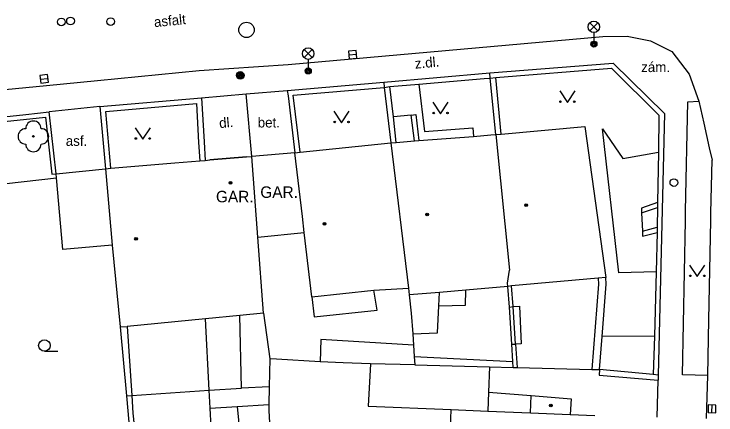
# Model space of a CAD drawing. Extents: x -596024 to -594475, y -1163820 to -1161957.
# Drawn here: x -595850.07 to -595804.33, y -1163013.09 to -1162986.96 of the extents above; entities that cross this region are included whole.
import ezdxf

# ---------------------------------------------------------------- set-up
doc = ezdxf.new("R2010")
doc.units = 0
for name, color, linetype in [('Level 10', 7, 'Continuous'), ('Level 11', 7, 'Continuous'), ('Level 22', 7, 'Continuous'), ('Level 25', 7, 'Continuous'), ('Level 27', 7, 'Continuous'), ('Level 28', 7, 'Continuous'), ('Level 33', 7, 'Continuous'), ('Level 36', 7, 'Continuous'), ('Level 39', 7, 'Continuous'), ('Level 40', 7, 'Continuous'), ('Level 41', 7, 'Continuous'), ('Level 5', 7, 'Continuous'), ('Level 6', 7, 'Continuous'), ('Level 7', 7, 'Continuous'), ('Level 8', 7, 'Continuous')]:
    doc.layers.add(name, color=color, linetype=linetype)

msp = doc.modelspace()

# ---------------------------------------------------------------- linework, layer by layer
at = {"layer": 'Level 10'}
for points in [[(-595901.01, -1162996.63), (-595887.16, -1162995.24), (-595874.21, -1162994.06), (-595871.41, -1162993.81), (-595865.06, -1162993.24), (-595859.87, -1162992.77), (-595849.31, -1162991.74), (-595847.96, -1162991.61), (-595844.62, -1162991.28), (-595838.01, -1162990.64), (-595832.2, -1162990.25), (-595811.7, -1162988.42)], [(-595811.7, -1162988.42), (-595810.11, -1162988.39), (-595808.6, -1162988.71), (-595807.21, -1162989.39), (-595806.08, -1162990.88), (-595805.44, -1162992.64)], [(-595805.44, -1162992.64), (-595805.12, -1162994.07), (-595804.76, -1162995.68), (-595804.58, -1162996.49)], [(-595804.79, -1163006.89), (-595804.66, -1163000.42), (-595804.65, -1162999.91), (-595804.58, -1162996.49)], [(-595804.86, -1163010.52), (-595804.79, -1163006.89)], [(-595804.94, -1163013.33), (-595804.86, -1163010.52)]]:
    msp.add_lwpolyline(points, dxfattribs=at)
at = {"layer": 'Level 11'}
for points in [[(-595823.69, -1162991.53), (-595823.31, -1162994.62), (-595820.16, -1162994.37), (-595820.12, -1162994.93)], [(-595834.95, -1162992.16), (-595832.26, -1162991.93)], [(-595837.85, -1162992.41), (-595834.95, -1162992.16)], [(-595834.58, -1162996.24), (-595834.95, -1162992.16)], [(-595844.47, -1162992.99), (-595847.77, -1162993.34)], [(-595844.47, -1162992.99), (-595844.11, -1162997.04)], [(-595804.86, -1163010.52), (-595806.5, -1163010.47), (-595806.31, -1163000.44), (-595806.3, -1162999.81), (-595806.16, -1162992.67), (-595805.44, -1162992.64)], [(-595824.18, -1162993.54), (-595825.35, -1162993.65)], [(-595824.18, -1162993.54), (-595823.89, -1162993.51)], [(-595823.98, -1162995.23), (-595824.18, -1162993.54)], [(-595823.89, -1162993.51), (-595823.69, -1162995.21)], [(-595808.22, -1163003.76), (-595810.66, -1163003.82), (-595811.72, -1162994.43), (-595810.39, -1162996.38), (-595808.08, -1162995.95)], [(-595847.32, -1162997.37), (-595844.11, -1162997.04)], [(-595846.88, -1163002.3), (-595847.3, -1162997.64), (-595847.32, -1162997.37)], [(-595808.13, -1162999.25), (-595809.18, -1162999.6), (-595809.17, -1162999.91)], [(-595809.17, -1162999.91), (-595808.14, -1162999.57)], [(-595809.17, -1162999.91), (-595809.11, -1163001.12)], [(-595834.19, -1163001.5), (-595831.16, -1163001.2)], [(-595809.11, -1163001.12), (-595808.15, -1163000.84)], [(-595809.11, -1163001.12), (-595809.11, -1163001.43), (-595808.15, -1163001.19)], [(-595843.67, -1163002.02), (-595846.88, -1163002.3)], [(-595812.01, -1163004.18), (-595811.97, -1163004.57), (-595812.42, -1163010.12)], [(-595811.92, -1163010.13), (-595811.75, -1163007.98), (-595811.47, -1163004.57), (-595811.51, -1163004.14)], [(-595817.79, -1163006.07), (-595817.88, -1163004.71)], [(-595817.55, -1163006.03), (-595817.64, -1163004.68)], [(-595830.66, -1163005.4), (-595830.5, -1163006.69), (-595826.41, -1163006.26), (-595826.62, -1163004.96)], [(-595824.32, -1163005.27), (-595824.19, -1163006.46), (-595824.09, -1163007.81)], [(-595822.38, -1163005.97), (-595820.64, -1163005.93), (-595820.63, -1163004.95)], [(-595822.38, -1163005.97), (-595822.35, -1163005.1)], [(-595824.09, -1163007.81), (-595822.47, -1163007.74), (-595822.38, -1163005.97)], [(-595817.79, -1163006.07), (-595817.55, -1163006.03)], [(-595817.63, -1163008.48), (-595817.79, -1163006.07)], [(-595817.55, -1163006.03), (-595817.13, -1163006)], [(-595817.38, -1163008.47), (-595817.55, -1163006.03)], [(-595817.13, -1163006), (-595817.02, -1163008.46), (-595817.38, -1163008.47)], [(-595835.24, -1163011.34), (-595835.35, -1163006.6)], [(-595833.82, -1163006.45), (-595833.41, -1163009.43)], [(-595837.35, -1163011.48), (-595837.59, -1163006.82)], [(-595843.16, -1163007.35), (-595842.75, -1163011.85)], [(-595842.69, -1163007.32), (-595842.4, -1163011.83)], [(-595824.09, -1163007.81), (-595824.04, -1163008.54)], [(-595808.34, -1163007.96), (-595811.75, -1163007.98)], [(-595824.04, -1163008.54), (-595830.07, -1163008.18), (-595830.11, -1163009.62)], [(-595824.04, -1163008.54), (-595823.99, -1163009.27)], [(-595817.63, -1163008.48), (-595817.38, -1163008.47)], [(-595817.56, -1163009.6), (-595817.63, -1163008.48)], [(-595817.38, -1163008.47), (-595817.29, -1163010)], [(-595833.41, -1163009.43), (-595833.44, -1163011.26)], [(-595832.96, -1163009.46), (-595833.41, -1163009.43)], [(-595830.11, -1163009.62), (-595832.96, -1163009.46)], [(-595823.99, -1163009.27), (-595823.95, -1163009.82)], [(-595823.99, -1163009.27), (-595817.56, -1163009.6)], [(-595826.85, -1163009.75), (-595828.62, -1163009.7), (-595830.11, -1163009.62)], [(-595826.85, -1163009.75), (-595826.99, -1163012.51)], [(-595823.95, -1163009.82), (-595826.85, -1163009.75)], [(-595823.95, -1163009.82), (-595819.08, -1163009.95)], [(-595817.54, -1163009.99), (-595817.56, -1163009.6)], [(-595819.08, -1163009.95), (-595819.15, -1163011.6)], [(-595819.08, -1163009.95), (-595817.54, -1163009.99)], [(-595817.54, -1163009.99), (-595817.29, -1163010)], [(-595817.29, -1163010), (-595812.42, -1163010.12)], [(-595812.42, -1163010.12), (-595811.92, -1163010.13)], [(-595833.44, -1163011.26), (-595835.24, -1163011.34)], [(-595833.44, -1163011.26), (-595833.46, -1163012.41)], [(-595842.4, -1163011.83), (-595837.35, -1163011.48)], [(-595837.35, -1163011.48), (-595835.24, -1163011.34)], [(-595837.29, -1163012.65), (-595837.35, -1163011.48)], [(-595819.15, -1163011.6), (-595819.2, -1163012.84)], [(-595819.15, -1163011.6), (-595816.37, -1163011.83)], [(-595842.75, -1163011.85), (-595842.4, -1163011.83)], [(-595842.75, -1163011.85), (-595842.06, -1163019.47)], [(-595842.4, -1163011.83), (-595842.33, -1163012.98), (-595841.92, -1163016.78)], [(-595841.92, -1163016.78), (-595837.1, -1163016.3), (-595837.29, -1163012.65)], [(-595837.29, -1163012.65), (-595835.53, -1163012.54)], [(-595835.53, -1163012.54), (-595833.46, -1163012.41)], [(-595835.53, -1163012.54), (-595835.17, -1163016.32), (-595833.27, -1163016.29)], [(-595833.46, -1163012.41), (-595833.47, -1163012.83), (-595833.27, -1163016.29)], [(-595826.99, -1163012.51), (-595821.58, -1163012.73)]]:
    msp.add_lwpolyline(points, dxfattribs=at)
at = {"layer": 'Level 22'}
msp.add_circle((-595848.81, -1162994.93), 0.05, dxfattribs=at)
for centre, start, end in [((-595848.81, -1162994.43), 0, 180), ((-595849.31, -1162994.93), 90, 270), ((-595848.31, -1162994.93), 270, 90), ((-595848.81, -1162995.43), 180, 0)]:
    msp.add_arc(centre, 0.5, start, end, dxfattribs=at)
at = {"layer": 'Level 25'}
for radius in [0.25, 0.2, 0.15, 0.1, 0.05]:
    msp.add_circle((-595835.33, -1162990.96), radius, dxfattribs=at)
at = {"layer": 'Level 27'}
for p, q in [((-595828.249, -1162989.622), (-595827.751, -1162989.578)), ((-595848.358, -1162991.21), (-595847.862, -1162991.15)), ((-595804.585, -1163012.94), (-595804.575, -1163012.44))]:
    msp.add_line(p, q, dxfattribs=at)
for points in [[(-595828.227, -1162989.871), (-595827.729, -1162989.827), (-595827.773, -1162989.329), (-595828.271, -1162989.373)], [(-595848.329, -1162991.458), (-595847.832, -1162991.399), (-595847.891, -1162990.902), (-595848.388, -1162990.961)], [(-595804.335, -1163012.945), (-595804.325, -1163012.445), (-595804.825, -1163012.435), (-595804.835, -1163012.935)]]:
    msp.add_lwpolyline(points, close=True, dxfattribs=at)
msp.add_circle((-595834.92, -1162987.99), 0.5, dxfattribs=at)
at = {"layer": 'Level 28'}
for centre in [(-595846.99, -1162987.47), (-595846.39, -1162987.41), (-595843.77, -1162987.45), (-595807.07, -1162997.94)]:
    msp.add_circle(centre, 0.25, dxfattribs=at)
at = {"layer": 'Level 33'}
for p, q in [((-595812.545, -1162988.06), (-595812.015, -1162987.53)), ((-595812.545, -1162987.53), (-595812.015, -1162988.06)), ((-595812.28, -1162988.17), (-595812.28, -1162988.92)), ((-595831.165, -1162989.8), (-595830.635, -1162989.27)), ((-595831.165, -1162989.27), (-595830.635, -1162989.8)), ((-595830.9, -1162989.91), (-595830.9, -1162990.66))]:
    msp.add_line(p, q, dxfattribs=at)
for centre, radius in [((-595812.28, -1162987.795), 0.375), ((-595812.28, -1162988.92), 0.2), ((-595812.28, -1162988.92), 0.145), ((-595812.28, -1162988.92), 0.0876), ((-595830.9, -1162989.535), 0.375), ((-595830.9, -1162990.66), 0.2), ((-595830.9, -1162990.66), 0.145), ((-595830.9, -1162990.66), 0.0876)]:
    msp.add_circle(centre, radius, dxfattribs=at)
at = {"layer": 'Level 36'}
msp.add_line((-595848.09, -1163008.935), (-595847.215, -1163008.935), dxfattribs=at)
for points in [[(-595814.51, -1162991.97), (-595814.01, -1162992.72), (-595813.51, -1162991.97)], [(-595822.77, -1162992.71), (-595822.27, -1162993.46), (-595821.77, -1162992.71)], [(-595829.22, -1162993.29), (-595828.72, -1162994.04), (-595828.22, -1162993.29)], [(-595842.18, -1162994.37), (-595841.68, -1162995.12), (-595841.18, -1162994.37)], [(-595806.04, -1163003.32), (-595805.54, -1163004.07), (-595805.04, -1163003.32)]]:
    msp.add_lwpolyline(points, dxfattribs=at)
for centre, radius in [((-595814.46, -1162992.67), 0.05), ((-595813.561, -1162992.67), 0.05), ((-595822.72, -1162993.41), 0.05), ((-595821.821, -1162993.41), 0.05), ((-595829.17, -1162993.99), 0.05), ((-595828.271, -1162993.99), 0.05), ((-595842.13, -1162995.07), 0.05), ((-595841.231, -1162995.07), 0.05), ((-595805.99, -1163004.02), 0.05), ((-595805.091, -1163004.02), 0.05), ((-595848.09, -1163008.56), 0.375)]:
    msp.add_circle(centre, radius, dxfattribs=at)
at = {"layer": 'Level 39'}
for centre, radius in [((-595835.97, -1162997.96), 0.09), ((-595835.97, -1162997.96), 0.0398), ((-595816.7, -1162999.42), 0.09), ((-595816.7, -1162999.42), 0.0398), ((-595823.14, -1163000.03), 0.09), ((-595823.14, -1163000.03), 0.0398), ((-595829.83, -1163000.63), 0.09), ((-595829.83, -1163000.63), 0.0398), ((-595842.12, -1163001.61), 0.09), ((-595842.12, -1163001.61), 0.0398), ((-595815.09, -1163012.47), 0.09), ((-595815.09, -1163012.47), 0.0398)]:
    msp.add_circle(centre, radius, dxfattribs=at)
at = {"layer": 'Level 5'}
for points in [[(-595818.32, -1162994.78), (-595812.87, -1162994.29)], [(-595812.87, -1162994.29), (-595811.51, -1163004.14)], [(-595823.69, -1162995.21), (-595820.12, -1162994.93), (-595818.99, -1162994.84), (-595818.67, -1162994.81)], [(-595818.67, -1162994.81), (-595818.32, -1162994.78)], [(-595818.67, -1162994.81), (-595817.79, -1163003.66)], [(-595825.16, -1162995.32), (-595823.98, -1162995.23)], [(-595823.98, -1162995.23), (-595823.69, -1162995.21)], [(-595831.42, -1162995.96), (-595825.51, -1162995.35)], [(-595825.51, -1162995.35), (-595825.16, -1162995.32)], [(-595825.51, -1162995.35), (-595824.37, -1163004.82)], [(-595831.76, -1162996), (-595831.42, -1162995.96)], [(-595831.28, -1163000.16), (-595831.76, -1162996)], [(-595843.76, -1162997.01), (-595839.59, -1162996.66), (-595837.97, -1162996.53)], [(-595837.97, -1162996.53), (-595837.62, -1162996.5)], [(-595837.62, -1162996.5), (-595837.3, -1162996.47)], [(-595837.3, -1162996.47), (-595834.91, -1162996.27)], [(-595834.91, -1162996.27), (-595834.58, -1162996.24)], [(-595833.82, -1163006.45), (-595834.19, -1163001.5), (-595834.58, -1162996.24)], [(-595844.11, -1162997.04), (-595843.76, -1162997.01)], [(-595844.11, -1162997.04), (-595843.67, -1163002.02)], [(-595830.66, -1163005.4), (-595831.16, -1163001.2), (-595831.28, -1163000.16)], [(-595843.67, -1163002.02), (-595843.16, -1163007.35)], [(-595817.9, -1163004.5), (-595817.79, -1163003.66)], [(-595812.01, -1163004.18), (-595817.64, -1163004.68)], [(-595811.51, -1163004.14), (-595812.01, -1163004.18)], [(-595826.62, -1163004.96), (-595824.37, -1163004.82)], [(-595824.37, -1163004.82), (-595824.32, -1163005.27)], [(-595817.88, -1163004.71), (-595820.63, -1163004.95)], [(-595817.88, -1163004.71), (-595817.9, -1163004.5)], [(-595817.64, -1163004.68), (-595817.88, -1163004.71)], [(-595830.66, -1163005.4), (-595826.62, -1163004.96)], [(-595822.35, -1163005.1), (-595824.32, -1163005.27)], [(-595820.63, -1163004.95), (-595822.35, -1163005.1)], [(-595835.35, -1163006.6), (-595837.59, -1163006.82), (-595842.69, -1163007.32)], [(-595833.82, -1163006.45), (-595835.35, -1163006.6)], [(-595843.16, -1163007.35), (-595842.69, -1163007.32)], [(-595816.42, -1163012.95), (-595816.37, -1163011.83)], [(-595816.37, -1163011.83), (-595813.77, -1163012.04)], [(-595813.77, -1163012.04), (-595813.83, -1163013.06)], [(-595821.83, -1163019.42), (-595821.58, -1163012.73)], [(-595821.58, -1163012.73), (-595819.2, -1163012.84)], [(-595819.2, -1163012.84), (-595816.42, -1163012.95)], [(-595816.42, -1163012.95), (-595813.83, -1163013.06)], [(-595813.83, -1163013.06), (-595812.21, -1163013.12)]]:
    msp.add_lwpolyline(points, dxfattribs=at)
at = {"layer": 'Level 6'}
msp.add_lwpolyline([(-595834.91, -1162996.27), (-595837.3, -1162996.47)], dxfattribs=at)
at = {"layer": 'Level 7'}
for points in [[(-595819.07, -1162990.78), (-595811.03, -1162990.15)], [(-595811.03, -1162990.15), (-595807.67, -1162993.45), (-595808.09, -1163010.49)], [(-595818.68, -1162991.09), (-595811.13, -1162990.49), (-595808.05, -1162993.54), (-595808.08, -1162995.95), (-595808.13, -1162999.25)], [(-595825.98, -1162991.39), (-595819.07, -1162990.78)], [(-595825.59, -1162991.69), (-595823.69, -1162991.53), (-595819.44, -1162991.16), (-595819.04, -1162991.13)], [(-595819.04, -1162991.13), (-595819.07, -1162990.78)], [(-595819.04, -1162991.13), (-595818.68, -1162991.09)], [(-595818.67, -1162994.81), (-595819.04, -1162991.13)], [(-595818.32, -1162994.78), (-595818.68, -1162991.09)], [(-595832.26, -1162991.93), (-595825.98, -1162991.39)], [(-595825.98, -1162991.39), (-595825.94, -1162991.74)], [(-595832.26, -1162991.93), (-595832.21, -1162992.28), (-595831.76, -1162996)], [(-595831.87, -1162992.25), (-595825.94, -1162991.74)], [(-595825.94, -1162991.74), (-595825.59, -1162991.69)], [(-595825.94, -1162991.74), (-595825.51, -1162995.35)], [(-595825.35, -1162993.65), (-595825.59, -1162991.69)], [(-595844.47, -1162992.99), (-595837.85, -1162992.41)], [(-595837.85, -1162992.41), (-595837.69, -1162995.29), (-595837.62, -1162996.5)], [(-595831.42, -1162995.96), (-595831.87, -1162992.25)], [(-595844.09, -1162993.31), (-595838.18, -1162992.79)], [(-595838.18, -1162992.79), (-595838.04, -1162995.32), (-595837.97, -1162996.53)], [(-595853.24, -1162993.92), (-595849.31, -1162993.5), (-595847.77, -1162993.34)], [(-595847.32, -1162997.37), (-595847.77, -1162993.34)], [(-595843.76, -1162997.01), (-595844.09, -1162993.31)], [(-595853.2, -1162994.22), (-595848.03, -1162993.67)], [(-595848.03, -1162993.67), (-595847.61, -1162997.39)], [(-595825.16, -1162995.32), (-595825.35, -1162993.65)], [(-595847.61, -1162997.39), (-595847.32, -1162997.37)], [(-595852.88, -1162998.27), (-595847.3, -1162997.64)], [(-595808.13, -1162999.25), (-595808.14, -1162999.57)], [(-595808.14, -1162999.57), (-595808.15, -1163000.84)], [(-595808.15, -1163001.19), (-595808.22, -1163003.76), (-595808.34, -1163007.96), (-595808.41, -1163010.46)], [(-595808.15, -1163000.84), (-595808.15, -1163001.19)], [(-595811.92, -1163010.13), (-595811.93, -1163010.49), (-595808.1, -1163010.82)], [(-595808.41, -1163010.46), (-595811.92, -1163010.13)], [(-595808.09, -1163010.49), (-595808.41, -1163010.46)], [(-595808.09, -1163010.49), (-595808.1, -1163010.82)]]:
    msp.add_lwpolyline(points, dxfattribs=at)
at = {"layer": 'Level 8'}
for points in [[(-595831.76, -1162996), (-595834.58, -1162996.24)], [(-595808.16, -1163013.23), (-595808.1, -1163010.82)]]:
    msp.add_lwpolyline(points, dxfattribs=at)

# ---------------------------------------------------------------- texts
at = {"layer": 'Level 40'}
for s, rotation, p in [('asfalt', 5.5629, (-595840.92, -1162987.81)), ('z.dl.', 5.28, (-595823.92, -1162990.52)), ('dl.', 5, (-595836.675, -1162994.392))]:
    msp.add_text(s, height=0.65, rotation=rotation, dxfattribs=at).set_placement(p)
for s, p in [('zám.', (-595809.2, -1162990.74)), ('bet.', (-595834.19, -1162994.35)), ('asf.', (-595846.7, -1162995.55))]:
    msp.add_text(s, height=0.65, dxfattribs=at).set_placement(p)
at = {"layer": 'Level 41'}
for p in [(-595836.91, -1162999.23), (-595834.02, -1162998.94)]:
    msp.add_text('GAR.', height=0.75, dxfattribs=at).set_placement(p)

doc.saveas('drawing.dxf')
